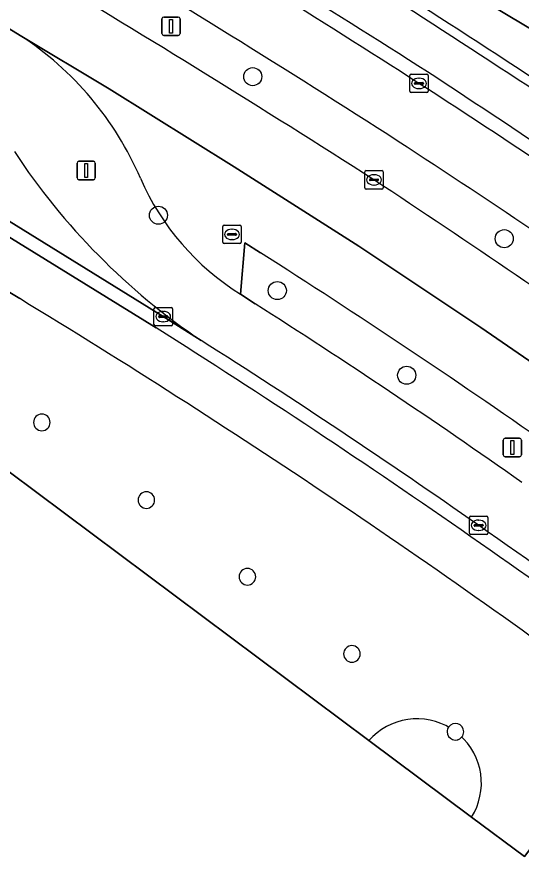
# Model space of a CAD drawing. Extents: x 159716 to 160783, y 383290 to 384031.
# Drawn here: x 160584.11 to 160611.43, y 383689.71 to 383735.92 of the extents above; entities that cross this region are included whole.
import ezdxf

# ---------------------------------------------------------------- set-up
doc = ezdxf.new("R2010")
doc.units = 0
for name, color, linetype in [('IMGEO_Berm_groen', 7, 'Continuous'), ('IMGEO_Boom', 7, 'Continuous'), ('IMGEO_Fietspad_gesloten', 7, 'Continuous'), ('IMGEO_Grasland_overig', 7, 'Continuous'), ('IMGEO_Groenvoorziening', 7, 'Continuous'), ('IMGEO_Hek', 7, 'Continuous'), ('IMGEO_Kolk', 7, 'Continuous'), ('IMGEO_Lichtmast', 7, 'Continuous'), ('IMGEO_OVBaan_gesloten', 7, 'Continuous'), ('IMGEO_Pand', 7, 'Continuous'), ('IMGEO_Pand_overbouw', 7, 'Continuous'), ('IMGEO_Rijbaan_lokaal_gesloten', 7, 'Continuous'), ('IMGEO_Verkeerseiland_open', 7, 'Continuous'), ('IMGEO_Voetpad_open', 7, 'Continuous')]:
    doc.layers.add(name, color=color, linetype=linetype)

msp = doc.modelspace()

# ---------------------------------------------------------------- linework, layer by layer
at = {"layer": 'IMGEO_Berm_groen'}
msp.add_lwpolyline([(160597.281, 383723.152), (160596.439, 383723.692), (160596.201, 383720.902), (160596.989, 383720.385)], dxfattribs=at)
for centre, radius, start, end in [((160243.032, 383164.343), 674.75, 57.425611, 59.085106), ((160266.408, 383204.838), 627.268, 57.237511, 59.015125), ((160263.79, 383199.491), 629.936, 57.231637, 59.193029), ((160225.422, 383136.862), 700.901, 57.363485, 59.122514), ((160324.014, 383301.099), 515.934, 54.66573, 56.82751), ((160369.11, 383365.571), 436.527, 54.59887, 57.15648), ((160339.774, 383321.955), 485.84, 54.75242, 56.94964), ((160171.604, 383074.234), 782.75, 55.162745, 56.518414), ((160354.348, 383342.722), 451.38, 55.06392, 57.43872), ((160397.454, 383407.121), 371.414, 54.82266, 57.50469)]:
    msp.add_arc(centre, radius, start, end, dxfattribs=at)
at = {"layer": 'IMGEO_Boom'}
for centre in [(160596.868, 383732.688), (160591.762, 383725.183), (160610.47, 383723.91), (160598.194, 383721.102), (160605.195, 383716.51)]:
    msp.add_circle(centre, 0.489, dxfattribs=at)
at = {"layer": 'IMGEO_Fietspad_gesloten'}
msp.add_lwpolyline([(160591.637, 383719.073), (160582.953, 383724.443), (160573.883, 383729.883), (160561.972, 383737.224), (160558.414, 383739.417), (160555.662, 383741.113), (160547.305, 383746.295), (160545.488, 383747.383), (160541.795, 383746.477), (160545.57, 383744.064), (160557.209, 383736.897), (160559.214, 383735.662), (160560.774, 383734.728), (160574.681, 383726.402), (160580.096, 383723.16), (160584.258, 383720.662)], dxfattribs=at)
for centre, radius, start, end in [((160080.903, 382922.917), 967.836, 55.866789, 58.187443), ((160243.032, 383164.343), 674.75, 57.425611, 59.085106), ((160324.014, 383301.099), 515.934, 54.66573, 56.82751), ((160358.793, 383349.964), 433.879, 53.39359, 58.69134), ((160358.757, 383349.822), 436.554, 55.07791, 57.76117), ((160316.074, 383287.574), 512.028, 52.88995, 55.1492)]:
    msp.add_arc(centre, radius, start, end, dxfattribs=at)
at = {"layer": 'IMGEO_Grasland_overig'}
msp.add_lwpolyline([(160576.307, 383755.489), (160585.842, 383750), (160601.487, 383741.51), (160616.971, 383732.249), (160618.56, 383731.428), (160619.197, 383731.662), (160619.864, 383731.78), (160620.543, 383731.779), (160621.615, 383731.524), (160628.964, 383728.103), (160629.741, 383729.801), (160630.796, 383732.108), (160632.162, 383735.094), (160632.215, 383735.211), (160627.187, 383737.677), (160622.742, 383739.857), (160604.19, 383749.356), (160588.907, 383757.731), (160571.204, 383767.897)], dxfattribs=at)
at = {"layer": 'IMGEO_Groenvoorziening'}
msp.add_lwpolyline([(160626.185, 383722.477), (160627.702, 383725.793), (160627.872, 383725.715), (160628.964, 383728.103), (160621.615, 383731.524), (160620.543, 383731.779), (160619.864, 383731.78), (160619.197, 383731.662), (160618.56, 383731.428), (160616.971, 383732.249), (160601.487, 383741.51), (160585.842, 383750), (160576.307, 383755.489)], dxfattribs=at)
msp.add_arc((160080.903, 382922.917), 967.836, 55.866789, 58.187443, dxfattribs=at)
at = {"layer": 'IMGEO_Hek'}
msp.add_arc((160081.274, 382923.272), 967.836, 55.866789, 58.187443, dxfattribs=at)
at = {"layer": 'IMGEO_Kolk'}
for p, q in [((160605.362, 383731.896), (160605.362, 383732.748)), ((160605.437, 383732.822), (160606.289, 383732.822)), ((160606.363, 383732.748), (160606.363, 383731.896)), ((160605.621, 383732.316), (160605.621, 383732.328)), ((160606.059, 383732.279), (160605.661, 383732.279)), ((160605.664, 383732.365), (160606.062, 383732.365)), ((160605.85, 383732.602), (160605.875, 383732.602)), ((160606.105, 383732.328), (160606.105, 383732.316)), ((160606.289, 383731.822), (160605.437, 383731.822)), ((160605.873, 383732.042), (160605.848, 383732.042)), ((160603.001, 383727.598), (160603.853, 383727.598)), ((160602.926, 383726.672), (160602.926, 383727.524)), ((160603.185, 383727.092), (160603.185, 383727.104)), ((160603.228, 383727.141), (160603.626, 383727.141)), ((160603.414, 383727.378), (160603.439, 383727.378)), ((160603.669, 383727.104), (160603.669, 383727.092)), ((160603.927, 383727.524), (160603.927, 383726.672)), ((160603.623, 383727.055), (160603.225, 383727.055)), ((160603.437, 383726.818), (160603.412, 383726.818)), ((160603.853, 383726.598), (160603.001, 383726.598)), ((160595.24, 383723.716), (160595.24, 383724.568)), ((160595.315, 383724.642), (160596.167, 383724.642)), ((160595.728, 383724.422), (160595.753, 383724.422)), ((160596.241, 383724.568), (160596.241, 383723.716)), ((160595.499, 383724.136), (160595.499, 383724.148)), ((160595.937, 383724.099), (160595.539, 383724.099)), ((160595.542, 383724.185), (160595.94, 383724.185)), ((160595.751, 383723.862), (160595.726, 383723.862)), ((160595.983, 383724.148), (160595.983, 383724.136)), ((160596.167, 383723.642), (160595.315, 383723.642)), ((160591.595, 383720.189), (160592.447, 383720.189)), ((160591.52, 383719.263), (160591.52, 383720.115)), ((160591.779, 383719.683), (160591.779, 383719.695)), ((160591.822, 383719.732), (160592.22, 383719.732)), ((160592.008, 383719.969), (160592.033, 383719.969)), ((160592.263, 383719.695), (160592.263, 383719.683)), ((160592.521, 383720.115), (160592.521, 383719.263)), ((160592.217, 383719.646), (160591.819, 383719.646)), ((160592.031, 383719.409), (160592.006, 383719.409)), ((160592.447, 383719.189), (160591.595, 383719.189)), ((160608.585, 383707.957), (160608.585, 383708.809)), ((160608.66, 383708.883), (160609.512, 383708.883)), ((160609.073, 383708.663), (160609.098, 383708.663)), ((160609.586, 383708.809), (160609.586, 383707.957)), ((160608.844, 383708.377), (160608.844, 383708.389)), ((160609.282, 383708.34), (160608.884, 383708.34)), ((160608.887, 383708.426), (160609.285, 383708.426)), ((160609.328, 383708.389), (160609.328, 383708.377)), ((160609.512, 383707.883), (160608.66, 383707.883)), ((160609.096, 383708.103), (160609.071, 383708.103))]:
    msp.add_line(p, q, dxfattribs=at)
for points in [[(160605.362, 383731.896), (160605.362, 383732.748)], [(160605.437, 383732.822), (160606.289, 383732.822)], [(160606.363, 383732.748), (160606.363, 383731.896)], [(160606.289, 383731.822), (160605.437, 383731.822)], [(160603.001, 383727.598), (160603.853, 383727.598)], [(160602.926, 383726.672), (160602.926, 383727.524)], [(160603.927, 383727.524), (160603.927, 383726.672)], [(160603.853, 383726.598), (160603.001, 383726.598)], [(160595.24, 383723.716), (160595.24, 383724.568)], [(160595.315, 383724.642), (160596.167, 383724.642)], [(160596.241, 383724.568), (160596.241, 383723.716)], [(160596.167, 383723.642), (160595.315, 383723.642)], [(160591.595, 383720.189), (160592.447, 383720.189)], [(160591.52, 383719.263), (160591.52, 383720.115)], [(160592.521, 383720.115), (160592.521, 383719.263)], [(160592.447, 383719.189), (160591.595, 383719.189)], [(160608.585, 383707.957), (160608.585, 383708.809)], [(160608.66, 383708.883), (160609.512, 383708.883)], [(160609.586, 383708.809), (160609.586, 383707.957)], [(160609.512, 383707.883), (160608.66, 383707.883)]]:
    msp.add_lwpolyline(points, dxfattribs=at)
for centre, radius, start, end in [((160605.439, 383732.746), 0.0765, 91.552, 178.448), ((160605.439, 383732.746), 0.0765, 91.552, 178.448), ((160606.287, 383732.746), 0.0765, 1.552, 88.448), ((160606.287, 383732.746), 0.0765, 1.552, 88.448), ((160605.661, 383732.325), 0.0403, 85.8775, 175.7526), ((160605.658, 383732.315), 0.0366, 178.938, 274.7102), ((160606.062, 383732.322), 0.043, 264.8664, 352.4533), ((160606.066, 383732.327), 0.0386, 1.7309, 96.639), ((160605.439, 383731.898), 0.0765, 181.552, 268.448), ((160605.439, 383731.898), 0.0765, 181.552, 268.448), ((160606.287, 383731.898), 0.0765, 271.552, 358.448), ((160606.287, 383731.898), 0.0765, 271.552, 358.448), ((160603.003, 383727.522), 0.0765, 91.552, 178.448), ((160603.003, 383727.522), 0.0765, 91.552, 178.448), ((160603.851, 383727.522), 0.0765, 1.552, 88.448), ((160603.851, 383727.522), 0.0765, 1.552, 88.448), ((160603.225, 383727.101), 0.0403, 85.8775, 175.7526), ((160603.222, 383727.091), 0.0366, 178.938, 274.7102), ((160603.626, 383727.098), 0.043, 264.8664, 352.4533), ((160603.63, 383727.103), 0.0386, 1.7309, 96.639), ((160603.003, 383726.674), 0.0765, 181.552, 268.448), ((160603.003, 383726.674), 0.0765, 181.552, 268.448), ((160603.851, 383726.674), 0.0765, 271.552, 358.448), ((160603.851, 383726.674), 0.0765, 271.552, 358.448), ((160595.317, 383724.566), 0.0765, 91.552, 178.448), ((160595.317, 383724.566), 0.0765, 91.552, 178.448), ((160596.165, 383724.566), 0.0765, 1.552, 88.448), ((160596.165, 383724.566), 0.0765, 1.552, 88.448), ((160595.539, 383724.145), 0.0403, 85.8775, 175.7526), ((160595.536, 383724.135), 0.0366, 178.938, 274.7102), ((160595.94, 383724.142), 0.043, 264.8664, 352.4533), ((160595.944, 383724.147), 0.0386, 1.7309, 96.639), ((160595.317, 383723.718), 0.0765, 181.552, 268.448), ((160595.317, 383723.718), 0.0765, 181.552, 268.448), ((160596.165, 383723.718), 0.0765, 271.552, 358.448), ((160596.165, 383723.718), 0.0765, 271.552, 358.448), ((160591.597, 383720.113), 0.0765, 91.552, 178.448), ((160591.597, 383720.113), 0.0765, 91.552, 178.448), ((160592.445, 383720.113), 0.0765, 1.552, 88.448), ((160592.445, 383720.113), 0.0765, 1.552, 88.448), ((160591.819, 383719.692), 0.0403, 85.8775, 175.7526), ((160591.816, 383719.682), 0.0366, 178.938, 274.7102), ((160592.22, 383719.689), 0.043, 264.8664, 352.4533), ((160592.224, 383719.694), 0.0386, 1.7309, 96.639), ((160591.597, 383719.265), 0.0765, 181.552, 268.448), ((160591.597, 383719.265), 0.0765, 181.552, 268.448), ((160592.445, 383719.265), 0.0765, 271.552, 358.448), ((160592.445, 383719.265), 0.0765, 271.552, 358.448), ((160608.662, 383708.807), 0.0765, 91.552, 178.448), ((160608.662, 383708.807), 0.0765, 91.552, 178.448), ((160609.51, 383708.807), 0.0765, 1.552, 88.448), ((160609.51, 383708.807), 0.0765, 1.552, 88.448), ((160608.884, 383708.386), 0.0403, 85.8775, 175.7526), ((160608.881, 383708.376), 0.0366, 178.938, 274.7102), ((160609.285, 383708.383), 0.043, 264.8664, 352.4533), ((160609.289, 383708.388), 0.0386, 1.7309, 96.639), ((160608.662, 383707.959), 0.0765, 181.552, 268.448), ((160608.662, 383707.959), 0.0765, 181.552, 268.448), ((160609.51, 383707.959), 0.0765, 271.552, 358.448), ((160609.51, 383707.959), 0.0765, 271.552, 358.448)]:
    msp.add_arc(centre, radius, start, end, dxfattribs=at)
for centre, major_axis, ratio, start_param, end_param in [((160605.849, 383732.322), (-0.387, 0.002), 0.722429, 4.712389, 7.853982), ((160605.874, 383732.322), (-0.39, 0.002), 0.717154, 1.570796, 4.712389), ((160603.413, 383727.098), (-0.387, 0.002), 0.722429, 4.712389, 7.853982), ((160603.438, 383727.098), (-0.39, 0.002), 0.717154, 1.570796, 4.712389), ((160595.727, 383724.142), (-0.387, 0.002), 0.722429, 4.712389, 7.853982), ((160595.752, 383724.142), (-0.39, 0.002), 0.717154, 1.570796, 4.712389), ((160592.007, 383719.689), (-0.387, 0.002), 0.722429, 4.712389, 7.853982), ((160592.032, 383719.689), (-0.39, 0.002), 0.717154, 1.570796, 4.712389), ((160609.072, 383708.383), (-0.387, 0.002), 0.722429, 4.712389, 7.853982), ((160609.097, 383708.383), (-0.39, 0.002), 0.717154, 1.570796, 4.712389)]:
    msp.add_ellipse(centre, major_axis=major_axis, ratio=ratio, start_param=start_param, end_param=end_param, dxfattribs=at)
at = {"layer": 'IMGEO_Lichtmast'}
for p, q in [((160592.046, 383735.917), (160592.836, 383735.917)), ((160592.836, 383735.917), (160592.046, 383735.917)), ((160591.946, 383735.017), (160591.946, 383735.817)), ((160591.946, 383735.817), (160591.946, 383735.017)), ((160592.936, 383735.817), (160592.936, 383735.017)), ((160592.936, 383735.017), (160592.936, 383735.817)), ((160592.836, 383734.917), (160592.046, 383734.917)), ((160592.046, 383734.917), (160592.836, 383734.917)), ((160587.358, 383727.204), (160587.358, 383728.004)), ((160587.358, 383728.004), (160587.358, 383727.204)), ((160587.458, 383728.104), (160588.248, 383728.104)), ((160588.248, 383728.104), (160587.458, 383728.104)), ((160588.348, 383728.004), (160588.348, 383727.204)), ((160588.348, 383727.204), (160588.348, 383728.004)), ((160588.248, 383727.104), (160587.458, 383727.104)), ((160587.458, 383727.104), (160588.248, 383727.104)), ((160610.415, 383712.196), (160610.415, 383712.996)), ((160610.415, 383712.996), (160610.415, 383712.196)), ((160610.515, 383713.096), (160611.305, 383713.096)), ((160611.305, 383713.096), (160610.515, 383713.096)), ((160611.405, 383712.996), (160611.405, 383712.196)), ((160611.405, 383712.196), (160611.405, 383712.996)), ((160611.305, 383712.096), (160610.515, 383712.096)), ((160610.515, 383712.096), (160611.305, 383712.096))]:
    msp.add_line(p, q, dxfattribs=at)
for points in [[(160592.366, 383735.792), (160592.516, 383735.792), (160592.516, 383735.042), (160592.366, 383735.042), (160592.366, 383735.792)], [(160587.778, 383727.979), (160587.928, 383727.979), (160587.928, 383727.229), (160587.778, 383727.229), (160587.778, 383727.979)], [(160610.835, 383712.971), (160610.985, 383712.971), (160610.985, 383712.221), (160610.835, 383712.221), (160610.835, 383712.971)]]:
    msp.add_lwpolyline(points, dxfattribs=at)
for centre, start, end in [((160592.046, 383735.817), 90, 180), ((160592.046, 383735.817), 90, 180), ((160592.836, 383735.817), 0, 90), ((160592.836, 383735.817), 360, 90), ((160592.046, 383735.017), 180, 270), ((160592.046, 383735.017), 180, 270), ((160592.836, 383735.017), 270, 0), ((160592.836, 383735.017), 270, 0), ((160587.458, 383728.004), 90, 180), ((160587.458, 383728.004), 90, 180), ((160588.248, 383728.004), 0, 90), ((160588.248, 383728.004), 360, 90), ((160587.458, 383727.204), 180, 270), ((160587.458, 383727.204), 180, 270), ((160588.248, 383727.204), 270, 0), ((160588.248, 383727.204), 270, 0), ((160610.515, 383712.996), 90, 180), ((160610.515, 383712.996), 90, 180), ((160611.305, 383712.996), 0, 90), ((160611.305, 383712.996), 360, 90), ((160610.515, 383712.196), 180, 270), ((160610.515, 383712.196), 180, 270), ((160611.305, 383712.196), 270, 0), ((160611.305, 383712.196), 270, 0)]:
    msp.add_arc(centre, 0.1, start, end, dxfattribs=at)
at = {"layer": 'IMGEO_OVBaan_gesloten'}
for points in [[(160638.399, 383697.958), (160628.787, 383705.12), (160622.333, 383709.887), (160615.837, 383714.53), (160609.208, 383719.098), (160602.599, 383723.507), (160595.862, 383727.81), (160589.089, 383732.022), (160584.281, 383734.923)], [(160596.201, 383720.902), (160596.439, 383723.692), (160597.281, 383723.152)]]:
    msp.add_lwpolyline(points, dxfattribs=at)
for centre, radius, start, end in [((160574.764, 383720.32), 17.43, 23.1772, 56.9083), ((160603.695, 383732.836), 14.092, 203.6643, 237.8727), ((160354.348, 383342.722), 451.38, 55.06392, 57.43872)]:
    msp.add_arc(centre, radius, start, end, dxfattribs=at)
at = {"layer": 'IMGEO_Pand'}
msp.add_lwpolyline([(160659.206, 383654.812), (160636.726, 383671.598), (160631.16, 383675.754), (160628.319, 383677.876), (160629.612, 383679.677), (160624.198, 383683.743), (160618.335, 383688.148), (160612.911, 383692.199), (160611.574, 383690.434), (160608.705, 383692.577), (160603.15, 383696.727), (160580.67, 383713.52), (160575.103, 383717.678), (160572.035, 383719.97), (160560.579, 383704.703), (160556.979, 383707.407), (160548.822, 383705.759), (160549.533, 383700.81), (160550.061, 383697.14), (160554.917, 383697.834), (160651.586, 383625.345)], dxfattribs=at)
for centre, radius, start, end in [((160585.454, 383713.957), 0.45, 0, 180), ((160585.454, 383713.957), 0.45, 180, 0), ((160591.108, 383709.749), 0.45, 0, 180), ((160591.108, 383709.749), 0.45, 180, 0), ((160596.577, 383705.596), 0.45, 0, 180), ((160596.577, 383705.596), 0.45, 180, 0), ((160602.233, 383701.414), 0.45, 0, 180), ((160602.233, 383701.414), 0.45, 180, 0), ((160607.831, 383697.201), 0.45, 359.9952, 145.4955), ((160607.831, 383697.201), 0.45, 145.5299, 180.0437), ((160607.831, 383697.201), 0.45, 180.0515, 320.986), ((160607.826, 383697.203), 0.455, 321.2812, 359.7964)]:
    msp.add_arc(centre, radius, start, end, dxfattribs=at)
at = {"layer": 'IMGEO_Pand_overbouw'}
msp.add_lwpolyline([(160607.458, 383697.453), (160607.321, 383697.53), (160607.043, 383697.655), (160606.756, 383697.755), (160606.461, 383697.83), (160606.16, 383697.878), (160605.856, 383697.9), (160605.552, 383697.896), (160605.249, 383697.864), (160604.95, 383697.807), (160604.657, 383697.723), (160604.373, 383697.615), (160604.099, 383697.481), (160603.838, 383697.325), (160603.591, 383697.146), (160603.361, 383696.946), (160603.15, 383696.727), (160608.705, 383692.577), (160608.855, 383692.842), (160608.981, 383693.119), (160609.083, 383693.406), (160609.159, 383693.701), (160609.209, 383694.001), (160609.233, 383694.305), (160609.23, 383694.609), (160609.2, 383694.912), (160609.144, 383695.212), (160609.063, 383695.505), (160608.955, 383695.79), (160608.823, 383696.064), (160608.668, 383696.326), (160608.491, 383696.574), (160608.292, 383696.804), (160608.178, 383696.915)], dxfattribs=at)
for centre, radius, start, end in [((160607.837, 383697.199), 0.456, 146.2171, 179.8012), ((160607.831, 383697.202), 0.45, 180.0718, 320.4475)]:
    msp.add_arc(centre, radius, start, end, dxfattribs=at)
at = {"layer": 'IMGEO_Rijbaan_lokaal_gesloten'}
for points in [[(160542.996, 383760.237), (160548.028, 383757.012), (160562.187, 383748.155), (160567.697, 383744.816), (160582.238, 383736.156), (160584.281, 383734.923), (160589.089, 383732.022), (160595.862, 383727.81), (160602.599, 383723.507), (160609.208, 383719.098), (160615.837, 383714.53), (160622.333, 383709.887), (160628.787, 383705.12), (160638.399, 383697.958), (160664.058, 383678.836), (160673.773, 383671.568), (160677.753, 383668.612)], [(160584.281, 383734.923), (160582.238, 383736.156), (160567.697, 383744.816), (160562.187, 383748.155), (160548.028, 383757.012), (160542.996, 383760.237)], [(160550.374, 383748.802), (160548.482, 383750), (160543.454, 383753.183), (160541.644, 383750.464), (160542.378, 383750), (160545.794, 383747.84), (160547.568, 383746.719), (160555.925, 383741.537), (160558.644, 383739.899), (160562.223, 383737.746), (160574.514, 383730.353), (160583.302, 383725.099), (160592.017, 383719.69), (160594.074, 383718.395)], [(160596.989, 383720.385), (160596.201, 383720.902)]]:
    msp.add_lwpolyline(points, dxfattribs=at)
for centre, radius, start, end in [((160266.408, 383204.838), 627.268, 57.237511, 59.015125), ((160263.79, 383199.491), 629.936, 57.231637, 59.193029), ((160225.422, 383136.862), 700.901, 57.363485, 59.122514), ((160574.764, 383720.32), 17.43, 23.1772, 56.9083), ((160369.11, 383365.571), 436.527, 54.59887, 57.15648), ((160339.774, 383321.955), 485.84, 54.75242, 56.94964), ((160614.627, 383748.799), 36.699, 213.3478, 235.9421), ((160614.627, 383748.799), 36.699, 213.3478, 235.9421), ((160603.695, 383732.836), 14.092, 203.6643, 237.8727), ((160171.604, 383074.234), 782.75, 55.162745, 56.518414), ((160397.454, 383407.121), 371.414, 54.82266, 57.50469), ((160385.449, 383389.388), 389.577, 54.96723, 57.62093), ((160260.634, 383210.836), 607.429, 53.084872, 54.995172)]:
    msp.add_arc(centre, radius, start, end, dxfattribs=at)
at = {"layer": 'IMGEO_Verkeerseiland_open'}
for points in [[(160574.514, 383730.353), (160562.223, 383737.746), (160558.644, 383739.899), (160555.925, 383741.537), (160547.568, 383746.719), (160545.794, 383747.84), (160545.488, 383747.383), (160547.305, 383746.295), (160555.662, 383741.113), (160558.414, 383739.417), (160561.972, 383737.224), (160573.883, 383729.883), (160582.953, 383724.443), (160591.637, 383719.073)], [(160594.074, 383718.395), (160592.017, 383719.69), (160583.302, 383725.099), (160574.514, 383730.353)]]:
    msp.add_lwpolyline(points, dxfattribs=at)
for centre, radius, start, end in [((160358.757, 383349.822), 436.554, 55.07791, 57.76117), ((160385.449, 383389.388), 389.577, 54.96723, 57.62093), ((160260.634, 383210.836), 607.429, 53.084872, 54.995172), ((160316.074, 383287.574), 512.028, 52.88995, 55.1492)]:
    msp.add_arc(centre, radius, start, end, dxfattribs=at)
at = {"layer": 'IMGEO_Voetpad_open'}
for points in [[(160584.258, 383720.662), (160580.096, 383723.16)], [(160580.67, 383713.52), (160603.15, 383696.727), (160608.705, 383692.577), (160611.574, 383690.434), (160612.911, 383692.199), (160618.335, 383688.148), (160624.198, 383683.743), (160629.612, 383679.677), (160628.319, 383677.876), (160631.16, 383675.754), (160636.726, 383671.598), (160659.206, 383654.812)]]:
    msp.add_lwpolyline(points, dxfattribs=at)
for centre, radius, start, end in [((160358.793, 383349.964), 433.879, 53.39359, 58.69134), ((160585.454, 383713.957), 0.45, 0, 180), ((160585.454, 383713.957), 0.45, 180, 0), ((160591.108, 383709.749), 0.45, 0, 180), ((160591.108, 383709.749), 0.45, 180, 0), ((160596.577, 383705.596), 0.45, 0, 180), ((160596.577, 383705.596), 0.45, 180, 0), ((160602.233, 383701.414), 0.45, 0, 180), ((160602.233, 383701.414), 0.45, 180, 0), ((160607.831, 383697.201), 0.45, 359.9952, 145.4955), ((160607.831, 383697.201), 0.45, 145.5299, 180.0437), ((160607.831, 383697.201), 0.45, 180.0515, 320.986), ((160607.826, 383697.203), 0.455, 321.2812, 359.7964)]:
    msp.add_arc(centre, radius, start, end, dxfattribs=at)

doc.saveas('drawing.dxf')
